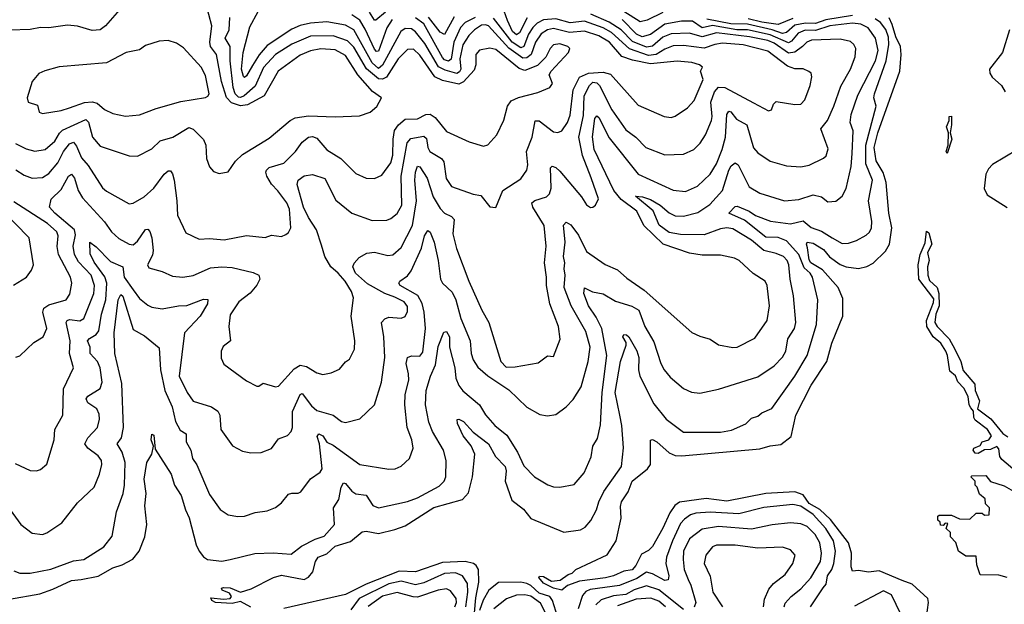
# Model space of a CAD drawing. Extents: x 1443846 to 1577407, y 839182 to 927291.
# Tile 341 of 535: x 1531784 to 1536562, y 874477 to 877315. Entities that reach past the tile are written whole.
import ezdxf

# ---------------------------------------------------------------- set-up
doc = ezdxf.new("R2010")
doc.units = 0

msp = doc.modelspace()

# ---------------------------------------------------------------- linework, layer by layer
at = {"layer": '0CON20XD'}
for points in [[(1532291.5, 877388.5), (1532200, 877285), (1532175, 877265.6), (1532135, 877262.9), (1532065, 877283.6), (1532015, 877287.5), (1531925, 877274.6), (1531885, 877277.3), (1531835, 877266.4), (1531736.3, 877263.7)], [(1533121, 876839), (1533185, 876847.5), (1533315, 876842.7), (1533432.6, 876847.4), (1533483.8, 876865), (1533516.8, 876893.2), (1533538.8, 876935), (1533496.1, 876966.1), (1533425, 877047.1), (1533365, 877141.1), (1533315, 877168.9), (1533245, 877173.2), (1533195, 877163.5), (1533145, 877142.9), (1533038.4, 877065), (1532970.7, 876945), (1532889.2, 876900.8), (1532855, 876896.8), (1532811.2, 876911.2), (1532787.5, 876937.5), (1532763.7, 877015), (1532739, 877145), (1532710.5, 877185), (1532706, 877206), (1532716.1, 877285), (1532687.5, 877395)], [(1532335, 876003.6), (1532365, 875961.8), (1532405, 875929.6), (1532425, 875919.3), (1532475, 875911.2), (1532555, 875925.9), (1532595, 875927.2), (1532675, 875958.2), (1532696.9, 875956.9), (1532694.6, 875935), (1532660.3, 875875), (1532584.1, 875795), (1532557.6, 875585), (1532596.2, 875505), (1532625, 875463.1), (1532715, 875435.6), (1532745.8, 875415), (1532754.3, 875395), (1532760, 875325), (1532816.2, 875246.2), (1532865, 875220.5), (1532905, 875211.9), (1532955, 875213.3), (1533005, 875233.1), (1533040.5, 875279.5), (1533084, 875296), (1533101.8, 875315), (1533107.5, 875335), (1533107.8, 875412.3), (1533144.2, 875495), (1533155, 875499.6), (1533200, 875440), (1533225, 875417.1), (1533304.3, 875394.3), (1533345, 875364.4), (1533365, 875358.9), (1533435, 875377.1), (1533505.6, 875445), (1533539.5, 875555), (1533555.9, 875675), (1533551.3, 875775), (1533538.9, 875845), (1533555, 875863.3), (1533575, 875870.4), (1533635, 875865.6), (1533655, 875874.3), (1533665, 875897.5), (1533665, 875922.5), (1533648.9, 875945), (1533605, 875968.3), (1533555, 875984.8), (1533472.2, 876032.2), (1533414, 876085), (1533401, 876115), (1533406.8, 876133.2), (1533430.4, 876159.6), (1533467.9, 876182.1), (1533505, 876186.7), (1533570.6, 876170.6), (1533595, 876172.7), (1533635, 876209.2), (1533690.2, 876315), (1533709.3, 876435), (1533701.5, 876535), (1533704, 876575), (1533715, 876602.9), (1533725, 876600.5), (1533761.7, 876545), (1533789.8, 876455), (1533825, 876397.9), (1533845, 876375.4), (1533878.6, 876358.6), (1533892, 876345), (1533885.5, 876275), (1533904.2, 876204.2), (1533962.8, 876045), (1534026.4, 875905), (1534060.6, 875845), (1534118.1, 875655), (1534145, 875628.1), (1534188.9, 875628.9), (1534300.5, 875649.5), (1534345, 875683.1), (1534375, 875680), (1534406.8, 875763.2), (1534398.8, 875825), (1534356.4, 875935), (1534340.2, 876025), (1534340.8, 876065), (1534330, 876135), (1534338.6, 876215), (1534328.6, 876315), (1534273.8, 876405), (1534269.1, 876425), (1534283.5, 876436.5), (1534340.6, 876455), (1534355, 876469.4), (1534362.6, 876497.4), (1534360.4, 876595), (1534367.1, 876602.9), (1534385, 876596.9), (1534405, 876580), (1534510.4, 876455), (1534535, 876415.8), (1534553.4, 876403.4), (1534565, 876404.2), (1534577.5, 876415), (1534592, 876445), (1534556.3, 876546.3), (1534515.7, 876655.7), (1534497.3, 876745), (1534519.7, 876850.3), (1534523.8, 876945), (1534549.3, 876995), (1534565, 877011.2), (1534585, 877008.2), (1534597.2, 876995), (1534657.2, 876877.2), (1534725, 876780.8), (1534773.7, 876743.7), (1534822.9, 876695), (1534915, 876658), (1535005, 876661.2), (1535055, 876684.6), (1535086.4, 876715), (1535111.2, 876755), (1535140.4, 876825), (1535144.7, 876845.3), (1535137.3, 876915), (1535155, 876964.6), (1535175, 876987.4), (1535205, 876984.8), (1535345, 876911.8), (1535417.6, 876872.4), (1535432.5, 876877.5), (1535442.5, 876905), (1535455, 876917.5), (1535545, 876903.5), (1535574.6, 876905.4), (1535594.5, 876925), (1535619.5, 876995), (1535628.1, 877038.1), (1535624.4, 877054.4), (1535613.7, 877063.7), (1535586, 877076), (1535545, 877075.9), (1535509.1, 877089.1), (1535415, 877162.2), (1535295, 877192.9), (1535195, 877200.9), (1535157.1, 877195), (1535105, 877176.3), (1535005, 877189.6), (1534955, 877188.5), (1534915, 877172.2), (1534872.8, 877145), (1534835, 877140.5), (1534743.3, 877173.3), (1534655, 877252.8), (1534614.5, 877274.5), (1534525, 877307.9), (1534455, 877299.4), (1534385, 877318.6), (1534325, 877313.6), (1534295, 877297.3), (1534273.5, 877276.5), (1534252.8, 877245), (1534229.5, 877185), (1534215, 877178.4), (1534173.6, 877205), (1534082.8, 877322.8)], [(1533036, 876484), (1533006.2, 876516.2), (1532983.3, 876555), (1532977.7, 876575), (1532981.2, 876585), (1532995, 876597.5), (1533065, 876617.5), (1533122.8, 876675), (1533155, 876720.8), (1533185, 876744), (1533205, 876746.9), (1533225, 876738.9), (1533275, 876682.5), (1533341.4, 876641.4), (1533415, 876568.1), (1533465, 876545.6), (1533505, 876543.1), (1533540.5, 876559.5), (1533585, 876620.5), (1533595, 876656.7), (1533595.9, 876735), (1533603.2, 876776.8), (1533621.6, 876805), (1533655, 876831.1), (1533715, 876833.3), (1533755, 876854.8), (1533775.5, 876855.5), (1533800.6, 876840.6), (1533855, 876772.7), (1533965, 876721.9), (1534035, 876700.6), (1534055, 876707.1), (1534098.6, 876755), (1534133.8, 876826.2), (1534150.5, 876895), (1534169.3, 876920.7), (1534205, 876937.7), (1534298, 876962), (1534355.8, 876985), (1534369.2, 877005), (1534353.2, 877046.8), (1534362.9, 877065), (1534446.7, 877155), (1534452.9, 877175), (1534444.2, 877185), (1534405, 877197.6), (1534375, 877193.1), (1534357.5, 877175), (1534337.1, 877132.9), (1534297.3, 877092.7), (1534235, 877068.1), (1534207.5, 877077.5), (1534095, 877169.6), (1534065, 877176.2), (1534015, 877166.2), (1533997.6, 877145), (1533996.7, 877095), (1533989.7, 877070.3), (1533937.5, 877012.5), (1533915, 877001.2), (1533835, 877018.9), (1533797.6, 877037.6), (1533725, 877143.2), (1533695, 877171.6), (1533665, 877170.5), (1533619.8, 877125), (1533564, 877036), (1533545, 877025.8), (1533525, 877027.6), (1533466.8, 877076.8), (1533405, 877180.9), (1533375, 877212.7), (1533305, 877236.8), (1533195, 877234.8), (1533105, 877196.2), (1533024.9, 877145.1), (1532966.6, 877083.4), (1532927.2, 876992.8), (1532873.7, 876945), (1532855, 876936.6), (1532845, 876938.5), (1532830.2, 876955), (1532820.2, 876985), (1532805.1, 877115), (1532805.6, 877185), (1532781.2, 877225), (1532801, 877265), (1532803.6, 877325)], [(1533249.1, 876220.9), (1533223.8, 876295), (1533184.9, 876354.9), (1533161.6, 876405), (1533129.6, 876515), (1533134.6, 876535), (1533165, 876557.1), (1533205, 876562.9), (1533264.2, 876544.2), (1533318.7, 876438.7), (1533395, 876375.3), (1533495, 876340.4), (1533565, 876341.1), (1533585, 876348.9), (1533615, 876374.4), (1533638.4, 876415), (1533635.5, 876555), (1533663.4, 876716.5), (1533682.4, 876737.6), (1533745, 876750), (1533757.9, 876737.9), (1533764.7, 876695), (1533774.7, 876675), (1533830.3, 876640.3), (1533842.6, 876625), (1533853.6, 876543.6), (1533879.4, 876505), (1533985, 876468.5), (1534021.7, 876461.7), (1534065, 876406.7), (1534095, 876402.5), (1534128.1, 876485), (1534215, 876542.2), (1534245.6, 876585), (1534249.1, 876610.9), (1534243.6, 876675), (1534270.9, 876745), (1534285, 876824.4), (1534305, 876823.8), (1534375, 876770), (1534395, 876766.7), (1534415, 876774.4), (1534442.2, 876815), (1534455, 876850.8), (1534469.3, 876975), (1534500.4, 877035), (1534544.8, 877055.2), (1534615, 877060.7), (1534650.8, 877050.8), (1534785, 876899.1), (1534911.2, 876845), (1534945, 876840), (1534965, 876845.6), (1535025, 876886.9), (1535057.5, 876922.5), (1535100.8, 877025), (1535088, 877065), (1535096.7, 877085), (1535083.3, 877095), (1535045, 877106.6), (1534975, 877112.9), (1534845, 877099.8), (1534757.4, 877117.4), (1534706.6, 877136.5), (1534646, 877205), (1534595, 877236.4), (1534525, 877259), (1534452.4, 877252.4), (1534375, 877271.4), (1534344.7, 877265.3), (1534315, 877245.6), (1534287.1, 877205), (1534265.5, 877145), (1534245, 877130), (1534225, 877127.4), (1534157.2, 877177.2), (1534058.7, 877285), (1534045, 877290), (1534025, 877287.3), (1533991.1, 877265), (1533962.8, 877237.2), (1533935, 877192.5), (1533920.1, 877125), (1533925.1, 877074.9), (1533918.7, 877061.3), (1533905, 877054.1), (1533849, 877069), (1533815.9, 877085.9), (1533749.1, 877199.1), (1533705, 877255.9), (1533685, 877270.8), (1533655, 877271.4), (1533633, 877257), (1533545, 877094.3), (1533525, 877078.3), (1533493.9, 877105), (1533405, 877265.6), (1533365, 877288.2), (1533275, 877304), (1533195, 877298), (1533145, 877285.7), (1533105, 877268.1), (1532985, 877188.6), (1532945.8, 877144.2), (1532912.9, 877092.9), (1532885, 877041.8), (1532875, 877034.7), (1532869.7, 877039.7), (1532859.6, 877075), (1532868.3, 877155), (1532900.1, 877279.9), (1532941.2, 877355)], [(1533590.7, 877315), (1533566, 877275), (1533525, 877162.2), (1533515, 877160.5), (1533505, 877170.8), (1533460.8, 877269.2), (1533435, 877312.1), (1533395, 877338.8)], [(1533559.5, 877350.5), (1533511.7, 877311.7), (1533505, 877312.7), (1533481.1, 877351.1)], [(1533993.6, 877325), (1533945, 877300.4), (1533922.6, 877277.4), (1533890.5, 877205), (1533876.9, 877123.1), (1533865, 877113), (1533845, 877120.3), (1533835, 877131.2), (1533745, 877294.8), (1533705, 877323.9)], [(1533892, 877328), (1533845, 877243.5), (1533825, 877254.2), (1533767.2, 877327.2)], [(1534055.8, 875585.8), (1534157.3, 875517.3), (1534245, 875434.2), (1534307.9, 875397.9), (1534345, 875391.4), (1534385, 875398.6), (1534435.4, 875434.6), (1534469.8, 875470.2), (1534507.7, 875532.3), (1534541.9, 875655), (1534552.5, 875725), (1534531.1, 875801.1), (1534459.5, 875925), (1534425.6, 876015), (1534431.1, 876075), (1534426.2, 876105), (1534430, 876135), (1534423, 876165), (1534431.4, 876235), (1534422.4, 876317.6), (1534435, 876331.1), (1534458.2, 876318.2), (1534495, 876269.4), (1534535, 876189.5), (1534625, 876126.2), (1534685, 876099.7), (1534729.8, 876059.8), (1534815, 876001.5), (1535045, 875796.8), (1535085, 875777.8), (1535134.5, 875764.5), (1535175, 875736.9), (1535245, 875722.7), (1535265.6, 875724.4), (1535351.5, 875768.5), (1535411.5, 875855), (1535422.5, 875925), (1535410.5, 876025), (1535401.1, 876045), (1535343.3, 876083.3), (1535275.6, 876145), (1535252.9, 876157.1), (1535185, 876171.8), (1535095, 876172.1), (1535035, 876182.1), (1534906.4, 876225), (1534811.8, 876315), (1534778.1, 876385), (1534702.2, 876442.2), (1534666.8, 876485), (1534571, 876685), (1534563.9, 876746.1), (1534575.4, 876835), (1534585, 876847.9), (1534595, 876840), (1534645, 876741.6), (1534784.6, 876565), (1534955, 876486.9), (1535015, 876480), (1535073.7, 876506.3), (1535135, 876565.6), (1535165, 876615.4), (1535192, 876685), (1535209.3, 876745), (1535215.8, 876854.2), (1535225, 876870.9), (1535235, 876868.2), (1535261.7, 876831.7), (1535312.5, 876805), (1535345, 876692.2), (1535365, 876668.5), (1535425, 876628.5), (1535505, 876605.6), (1535575, 876600.5), (1535615, 876608.5), (1535685, 876642.2), (1535696.6, 876653.4), (1535707.2, 876687.2), (1535671.8, 876785), (1535703.2, 876825), (1535735.2, 876894.8), (1535768.6, 876991.4), (1535815.2, 877074.8), (1535837.5, 877135), (1535841.2, 877175), (1535831.5, 877195), (1535815, 877208.8), (1535765, 877220), (1535626.2, 877215), (1535604, 877206), (1535582.5, 877185), (1535545, 877157.6), (1535515, 877152.8), (1535445, 877200.7), (1535415, 877213.7), (1535325, 877231.5), (1535165, 877251.3), (1535095, 877231.7), (1535035, 877250), (1534945, 877245.9), (1534905, 877229.5), (1534855, 877185.7), (1534825, 877181.2), (1534758.1, 877208.1), (1534703.3, 877265), (1534645, 877302.2), (1534555, 877341.2)], [(1534246.8, 877323.2), (1534209.5, 877250.5), (1534195, 877240.6), (1534175, 877258), (1534150.3, 877310.3), (1534135.6, 877355.6)], [(1536184.8, 874414.8), (1536194.4, 874485), (1536190.5, 874505), (1536114.2, 874574.2), (1536067, 874593), (1535955, 874638.9), (1535902.9, 874632.9), (1535855, 874640.8), (1535825, 874637.5), (1535818.2, 874658.2), (1535821, 874725), (1535805.4, 874775.4), (1535718.7, 874888.7), (1535666.9, 874936.9), (1535615, 874966.8), (1535585, 875008.3), (1535545, 875022.9), (1535405, 875014.3), (1535215, 874978), (1535115, 874989.9), (1534985, 874972.9), (1534963.2, 874956.8), (1534939.1, 874920.9), (1534905, 874845.7), (1534855, 874757.1), (1534835, 874737.5), (1534800.6, 874719.4), (1534788, 874695), (1534774.2, 874665), (1534755.2, 874644.8), (1534715, 874637.1), (1534665.7, 874615), (1534626.2, 874605), (1534500.1, 874589.9), (1534442.3, 874567.7), (1534415, 874546.1), (1534373.6, 874555), (1534325, 874579.1), (1534302.3, 874607.7), (1534306.4, 874613.6), (1534325, 874611.8), (1534365, 874589.6), (1534405.8, 874594.2), (1534445, 874621.2), (1534465, 874627.5), (1534482.5, 874645), (1534635, 874716.2), (1534677.8, 874785), (1534703.2, 874895), (1534699.2, 874950.8), (1534705, 874974.4), (1534736.8, 875023.2), (1534756, 875075), (1534830.5, 875135), (1534844.4, 875155), (1534845, 875273.8), (1534855, 875276.5), (1534875, 875266.2), (1534935, 875211.8), (1534965, 875198.6), (1534997, 875197), (1535375, 875230.8), (1535425, 875246.7), (1535477.7, 875252.3), (1535528, 875292), (1535550, 875395), (1535625, 875540.9), (1535701.2, 875655), (1535725.3, 875745), (1535777.5, 875875), (1535778.8, 875961.2), (1535756.4, 876015), (1535679.8, 876099.8), (1535622.5, 876135), (1535615, 876148.6), (1535607.6, 876207.6), (1535601.9, 876225), (1535605.9, 876234.1), (1535635, 876229.4), (1535685, 876199.7), (1535714.3, 876164.3), (1535765.8, 876125.8), (1535795, 876114.5), (1535855, 876107.6), (1535894.1, 876115.9), (1535925, 876132.2), (1535985, 876190.5), (1536004.8, 876225.2), (1536015.5, 876305), (1536001.3, 876375), (1535988.3, 876525), (1535973.6, 876573.6), (1535939.4, 876629.4), (1535930.8, 876695), (1535948.5, 876765), (1536054.1, 877065), (1536060.8, 877145), (1536057.8, 877185), (1536035, 877231.2), (1536018, 877292), (1536003.7, 877323.6)], [(1535823.4, 876665), (1535828.8, 876775), (1535813.6, 876815), (1535818.6, 876855), (1535851.4, 876948.6), (1535936.6, 877115), (1535949.4, 877165), (1535936.6, 877225), (1535902, 877275), (1535865, 877293.1), (1535825, 877298), (1535715.5, 877284.5), (1535645, 877261.9), (1535595, 877263.2), (1535561.2, 877248.8), (1535529.7, 877210.2), (1535515, 877202.4), (1535425, 877241.3), (1535315, 877265.4), (1535263.8, 877266.2), (1535145, 877285.9), (1535095.5, 877275.6), (1535048, 877308), (1534995, 877306.8), (1534915, 877292.6), (1534845, 877242.2), (1534805, 877230.7), (1534776.7, 877245), (1534706.9, 877315)], [(1534905, 877350.3), (1534828.1, 877311.9), (1534795, 877304), (1534715, 877353.8)], [(1535825, 877334.5), (1535695, 877313.7), (1535645, 877295.4), (1535597.2, 877297.2), (1535545, 877288.4), (1535505, 877252.9), (1535485, 877248.1), (1535435, 877265.5), (1535315, 877292.9), (1535235, 877294.8), (1535117.8, 877317.8)], [(1535545.5, 875584.5), (1535605.8, 875685), (1535650.2, 875835), (1535656.7, 875955), (1535631.8, 876065), (1535619.7, 876085), (1535590.5, 876110.5), (1535564.6, 876175), (1535505, 876240.8), (1535465, 876256.6), (1535405, 876259.6), (1535301, 876341), (1535224.3, 876375), (1535255, 876407.1), (1535265, 876410), (1535324.4, 876385), (1535354, 876364), (1535427.3, 876337.3), (1535525, 876323.4), (1535585, 876338.2), (1535625, 876305.3), (1535675, 876288.4), (1535727.1, 876255), (1535775, 876227.9), (1535805, 876230.4), (1535845, 876243.1), (1535891.8, 876268.2), (1535907.5, 876282.5), (1535916.6, 876305), (1535919.1, 876335), (1535902.8, 876435), (1535921.6, 876535), (1535890.4, 876615), (1535889.6, 876705), (1535939.7, 876895), (1535928.8, 876935), (1535931.9, 876955), (1535988.8, 877115), (1536001, 877195), (1535999.4, 877229.4), (1535987.7, 877267.7), (1535961.2, 877301.2), (1535935, 877319.5)], [(1535535, 877320.3), (1535465, 877291.7), (1535385, 877301.9), (1535318.1, 877318.1)], [(1536587.1, 877265), (1536552.9, 877155), (1536490.3, 877075), (1536492, 877055), (1536503.3, 877035), (1536548.4, 876995), (1536565.9, 876965)], [(1532296.6, 876846.6), (1532365, 876853.3), (1532446.1, 876883.9), (1532565, 876916.9), (1532685, 876937.1), (1532696.8, 876943.2), (1532702.5, 876955), (1532685, 877044), (1532663.8, 877085), (1532578.8, 877178.8), (1532545, 877201.4), (1532505, 877214.3), (1532460.3, 877209.7), (1532395, 877190), (1532365, 877168.6), (1532301.2, 877155), (1532205, 877105.4), (1531975, 877085.6), (1531905, 877067.1), (1531876.4, 877053.6), (1531844.3, 877015), (1531820.6, 876935), (1531824.3, 876914.3), (1531869.7, 876899.7), (1531878.8, 876865), (1531895, 876859.4), (1531985, 876873.2), (1532025, 876886.9), (1532097.7, 876912.3), (1532135, 876916.7), (1532159, 876909), (1532195, 876878.5), (1532235, 876859.1), (1532296.6, 876846.6)], [(1531763, 876713), (1531815, 876688.2), (1531856.9, 876676.9), (1531907.1, 876685), (1531955, 876724.7), (1531976.2, 876763.8), (1531991.4, 876778.6), (1532105, 876830), (1532117, 876817), (1532137.6, 876745), (1532175, 876700.9), (1532315, 876653.3), (1532355, 876651.9), (1532425, 876687.5), (1532465, 876725.9), (1532527.1, 876745), (1532605, 876791.8), (1532625, 876782.7), (1532675, 876732.9), (1532687.1, 876705), (1532690.7, 876640.7), (1532705, 876600), (1532725, 876578), (1532751.7, 876568.3), (1532795, 876576.2), (1532831.4, 876628.6), (1532865, 876660.8), (1532995, 876740), (1533095.5, 876825), (1533121, 876839)], [(1536285, 876664.4), (1536279.2, 876675), (1536289.2, 876705), (1536290.6, 876765), (1536280.7, 876795), (1536293.5, 876825), (1536294.6, 876845), (1536305, 876847.1), (1536306.3, 876805), (1536298.5, 876765), (1536308, 876735), (1536285, 876664.4)], [(1531765, 876586.2), (1531805, 876559.7), (1531845, 876545.7), (1531895, 876548.3), (1531925, 876567.8), (1531969.6, 876620.4), (1531996.7, 876675), (1532025, 876711.8), (1532045, 876720), (1532059.8, 876700.2), (1532083.9, 876643.9), (1532116.5, 876606.5), (1532185, 876499.2), (1532205, 876481.9), (1532315, 876420.5), (1532335, 876423.6), (1532387.7, 876455), (1532435, 876497.1), (1532485, 876564.5), (1532505, 876580.6), (1532515, 876580.8), (1532525, 876566.2), (1532532.8, 876535), (1532546.9, 876435), (1532549.5, 876365), (1532589.3, 876279.3), (1532655, 876250), (1532705, 876252.3), (1532775.4, 876245.4), (1532885, 876266.4), (1532975, 876258.1), (1533005, 876268), (1533055, 876262.9), (1533075, 876271.2), (1533087.9, 876282.1), (1533099.4, 876305), (1533092.5, 876395), (1533080.3, 876425), (1533036, 876484)], [(1531735, 874501.2), (1531881.8, 874528.2), (1531945, 874550), (1532035, 874592.5), (1532082.8, 874597.2), (1532165, 874613.9), (1532235, 874653.1), (1532280.8, 874669.2), (1532333.5, 874696.5), (1532363.1, 874735), (1532391.5, 874805), (1532400.4, 874865), (1532391.8, 874955), (1532398.2, 875015), (1532388.4, 875085), (1532401.5, 875165), (1532425.7, 875205), (1532433.8, 875245), (1532421.2, 875275), (1532425, 875302.5), (1532435, 875297.5), (1532440.5, 875230.5), (1532519, 875109), (1532534.7, 875054.7), (1532567.1, 875005), (1532587.7, 874935), (1532606.2, 874896.2), (1532640.3, 874765), (1532654.8, 874734.8), (1532675, 874706.9), (1532695, 874693.8), (1532765, 874686.7), (1532805.8, 874694.2), (1532925, 874723.1), (1533014, 874726), (1533100.5, 874719.5), (1533151.6, 874758.4), (1533217.2, 874792.8), (1533261.7, 874808.3), (1533312.2, 874865), (1533305.8, 874945), (1533332.1, 874985), (1533344.4, 875045.6), (1533355, 875065.7), (1533365, 875063.6), (1533395, 875026.8), (1533415, 875013.8), (1533465.9, 875005.9), (1533496.9, 874956.9), (1533525, 874945.5), (1533665, 874976.6), (1533715, 874993.4), (1533819, 875051), (1533843.6, 875075), (1533851.5, 875095), (1533854.1, 875175), (1533841.2, 875225), (1533787.4, 875315), (1533769.2, 875360.8), (1533752.5, 875445), (1533756.7, 875515), (1533777.5, 875585), (1533801.5, 875638.5), (1533815, 875728.6), (1533841.9, 875798.1), (1533855, 875801.4), (1533869.1, 875775), (1533870.3, 875725), (1533895.2, 875625), (1533900.4, 875575), (1533915, 875539.1), (1533935, 875513.2), (1534015.4, 875445), (1534045, 875396.4), (1534090, 875345), (1534147.8, 875297.8), (1534199.6, 875215), (1534229.8, 875149.8), (1534282.5, 875095), (1534346.6, 875056.6), (1534375, 875047.1), (1534405, 875045.7), (1534475, 875057.8), (1534523.3, 875115), (1534557.6, 875192.4), (1534565.4, 875245), (1534587.7, 875282.3), (1534602.3, 875347.7), (1534610.2, 875505), (1534633.8, 875685), (1534609.2, 875815), (1534581.3, 875871.3), (1534544.8, 875925), (1534521.2, 875985), (1534525, 876013.8), (1534563.2, 875993.2), (1534615, 875984.2), (1534675, 875948.2), (1534755, 875923.6), (1534788.1, 875905), (1534818.2, 875825), (1534860.8, 875750.8), (1534895.3, 875645.3), (1534911.5, 875615), (1534940.2, 875580.2), (1535005, 875524.3), (1535044, 875506), (1535085, 875502.5), (1535175, 875520.6), (1535365, 875581.1), (1535445, 875633.8), (1535485, 875676.7), (1535501.8, 875705), (1535510.9, 875765), (1535543.2, 875815), (1535550, 875845), (1535539.2, 875975), (1535522.2, 876055), (1535516.2, 876125), (1535508.8, 876145), (1535489.6, 876165), (1535455, 876180.2), (1535394.2, 876194.2), (1535335, 876244.2), (1535245, 876300), (1535215, 876304), (1535185, 876299.8), (1535105, 876270.7), (1534991.2, 876271.2), (1534935, 876280.9), (1534887.4, 876317.4), (1534857.4, 876387.4), (1534772.1, 876457.9), (1534805.4, 876454.6), (1534845, 876441.3), (1534891.4, 876415), (1534935, 876376.9), (1534965, 876362.1), (1535005, 876360.8), (1535075, 876378.1), (1535132.9, 876417.1), (1535194.7, 876485), (1535225, 876584.5), (1535236.8, 876605), (1535255, 876620.5), (1535270.3, 876610.3), (1535324.1, 876504.1), (1535375, 876473.2), (1535495, 876434.6), (1535565, 876441.9), (1535635, 876464.7), (1535674.1, 876454.1), (1535705, 876431.1), (1535745, 876434.4), (1535775, 876457.8), (1535794.5, 876495), (1535818.4, 876601.6), (1535823.4, 876665)], [(1536625, 876683.2), (1536505, 876612.2), (1536485, 876590.9), (1536471.5, 876565), (1536464.4, 876495), (1536477.9, 876465), (1536575, 876403.2)], [(1531761.1, 875161.1), (1531835, 875125.8), (1531865, 875124.2), (1531885, 875132), (1531915, 875157.5), (1531951.2, 875275), (1531954.3, 875325), (1531992.9, 875395), (1531997, 875523), (1532045.6, 875625), (1532025.2, 875695), (1532029, 875755), (1532009.2, 875845), (1532013.8, 875855), (1532025, 875859), (1532075, 875852.6), (1532095, 875864.5), (1532143.2, 875985), (1532146.2, 876025), (1532130.4, 876075), (1532069.8, 876139.8), (1532049.5, 876175), (1532042.6, 876215), (1532055, 876270), (1532049.7, 876295), (1531953.6, 876375), (1531927.6, 876405), (1531936.9, 876443.1), (1531985, 876489.6), (1532021, 876555), (1532035, 876564.6), (1532050.3, 876545), (1532068, 876485), (1532089.3, 876449.3), (1532195, 876333.1), (1532229.6, 876285), (1532265, 876253.1), (1532315, 876224.5), (1532335, 876222.3), (1532355, 876239.5), (1532395, 876296.9), (1532405, 876297.1), (1532415, 876287.1), (1532424.8, 876255), (1532431.1, 876195), (1532427.8, 876172.2), (1532403.3, 876125), (1532410.8, 876110.8), (1532475, 876092.9), (1532525, 876068.9), (1532575, 876065.5), (1532625, 876072.9), (1532710.5, 876109.5), (1532765, 876115.2), (1532815, 876112.4), (1532916.9, 876086.9), (1532944, 876075), (1532949.5, 876055), (1532935, 876025.7), (1532902.6, 875987.4), (1532847.5, 875945), (1532805, 875882.5), (1532799.4, 875825), (1532806.2, 875755), (1532771.2, 875728.8), (1532761.5, 875705), (1532761.7, 875671.7), (1532775, 875642.5), (1532885, 875562), (1532935, 875535.8), (1532945, 875536), (1532965, 875550.6), (1533025, 875533.1), (1533040, 875535), (1533115, 875620), (1533145, 875637.2), (1533175, 875631.8), (1533225, 875600), (1533255, 875593.1), (1533295, 875600.6), (1533335, 875618.1), (1533365, 875654.3), (1533385, 875667.1), (1533408.8, 875715), (1533410.9, 875755), (1533393.1, 875875), (1533403.3, 875965), (1533394.5, 875995), (1533362.7, 876045), (1533329.6, 876085), (1533293.5, 876115), (1533265.3, 876165), (1533249.1, 876220.9)], [(1531765, 875676.7), (1531785, 875683.3), (1531852.6, 875747.4), (1531897.1, 875775), (1531915.4, 875815), (1531895.8, 875895), (1531901.1, 875915), (1531925, 875930.8), (1532008.9, 875955), (1532027, 875983), (1532036.9, 876035), (1532030, 876065), (1531972.5, 876175), (1531966.2, 876213.8), (1531969.7, 876265), (1531964.1, 876285), (1531918.8, 876325), (1531755, 876430.8)], [(1531753.4, 876026.6), (1531816, 876065), (1531841.1, 876098.9), (1531850.5, 876125), (1531829.6, 876255), (1531694.3, 876394.3)], [(1531755, 874639.1), (1531785, 874628), (1531835, 874628.6), (1531935, 874646.8), (1532045, 874687.8), (1532095, 874694), (1532191.4, 874755), (1532233, 874807), (1532252.9, 874925), (1532285.2, 875014.8), (1532292.5, 875055), (1532296.2, 875165), (1532281.1, 875215), (1532257.3, 875255), (1532277.3, 875285), (1532287.9, 875335), (1532279, 875549), (1532246.2, 875695), (1532242.8, 875795), (1532262.3, 875955), (1532275, 875981.4), (1532285, 875972.7), (1532335, 875810), (1532389.8, 875779.8), (1532461.3, 875721.3), (1532467.5, 875615), (1532488.6, 875515), (1532524, 875435), (1532540, 875365), (1532562, 875322), (1532591.4, 875305), (1532591.5, 875265), (1532614.6, 875225), (1532622.4, 875185), (1532643.9, 875153.9), (1532705, 875010), (1532756.7, 874936.7), (1532795, 874911.4), (1532842.4, 874902.4), (1532875, 874904.4), (1532927.2, 874922.8), (1532985, 874930.6), (1533025, 874947.1), (1533055, 874970), (1533088.9, 875011.1), (1533105, 875016.9), (1533135, 875015.8), (1533147.4, 875022.6), (1533194.6, 875085.4), (1533241.1, 875118.9), (1533250.9, 875135), (1533238, 875255), (1533228, 875292), (1533235, 875304.4), (1533254.4, 875295), (1533274.3, 875264.3), (1533305, 875249.2), (1533435, 875155.5), (1533575, 875132.5), (1533605.7, 875134.3), (1533635, 875148), (1533675.4, 875184.6), (1533693.3, 875235), (1533686.4, 875275), (1533663.9, 875335), (1533652.9, 875445), (1533654.8, 875495), (1533672.2, 875565), (1533670.2, 875595), (1533660, 875645), (1533665, 875674.4), (1533685, 875682.8), (1533725, 875681.2), (1533739.5, 875700.5), (1533752.7, 875815), (1533745.8, 875895), (1533736.5, 875936.5), (1533716, 875976), (1533630.4, 876025), (1533623.6, 876035), (1533627.8, 876045), (1533665, 876070.9), (1533683.9, 876095), (1533734.3, 876205.7), (1533748.5, 876265), (1533765, 876291.2), (1533775, 876283.8), (1533795, 876234), (1533815.2, 876145), (1533825.7, 876055), (1533835.9, 876035.9), (1533882.1, 875992.1), (1533901, 875955), (1533924.2, 875864.2), (1533969.5, 875755), (1533974.7, 875694.7), (1533983.7, 875663.7), (1534007.6, 875627.6), (1534055.8, 875585.8)], [(1536625, 875116.2), (1536549.5, 875179.5), (1536540.6, 875195), (1536535, 875231.2), (1536525, 875242.9), (1536495, 875228), (1536465, 875226.9), (1536435, 875209.2), (1536421.1, 875211.1), (1536410.8, 875225), (1536414, 875235), (1536445, 875248), (1536453.9, 875266.1), (1536487.5, 875275), (1536499.6, 875295), (1536480.4, 875325), (1536420, 875370), (1536413.8, 875383.8), (1536413.1, 875415), (1536399.8, 875429.8), (1536390.9, 875445), (1536387.1, 875485), (1536365.6, 875525.6), (1536336.7, 875556.7), (1536325, 875585.6), (1536298.2, 875608.2), (1536286.4, 875685), (1536277.7, 875705), (1536253.4, 875745), (1536217.3, 875775), (1536186.4, 875825), (1536184.8, 875855.2), (1536218.3, 875941.7), (1536219.4, 875959.4), (1536146.5, 876055), (1536143.1, 876125), (1536153.9, 876175), (1536178.3, 876231.7), (1536185, 876287.5), (1536195, 876280), (1536209.7, 876225), (1536189.3, 876185), (1536197.8, 876145), (1536188.8, 876115), (1536190, 876075), (1536198.7, 876048.7), (1536235.5, 876015), (1536244, 875985), (1536246.1, 875925), (1536229.5, 875885), (1536225.3, 875845), (1536235.4, 875825), (1536293.5, 875765), (1536322.5, 875715), (1536351.3, 875655), (1536362.2, 875612.2), (1536418.8, 875545), (1536421.2, 875515), (1536440.7, 875465), (1536432, 875425), (1536497.2, 875377.2), (1536555, 875305.6), (1536579.5, 875289.5)], [(1531738.1, 874935), (1531788.6, 874865), (1531845, 874821.9), (1531895, 874815.7), (1531915, 874823.1), (1531987.8, 874872.2), (1532065, 874969.4), (1532145, 875045.7), (1532171.3, 875108.7), (1532183.1, 875155), (1532180.4, 875175), (1532165, 875198.2), (1532114.5, 875235), (1532100.4, 875255), (1532113.9, 875285), (1532161.5, 875335), (1532170.7, 875375), (1532169.1, 875399.1), (1532158.8, 875425), (1532115, 875455.3), (1532107.1, 875475), (1532115, 875486.5), (1532174.5, 875525), (1532184.7, 875555), (1532174.7, 875625), (1532160.8, 875655), (1532125.2, 875695), (1532125.3, 875725), (1532113, 875755), (1532122.3, 875767.7), (1532155, 875786.9), (1532167.7, 875805), (1532180, 875885), (1532201.5, 875955), (1532205.9, 876035), (1532196.6, 876066.6), (1532145, 876137.7), (1532125, 876178.9), (1532124.2, 876235), (1532155, 876212.2), (1532225, 876140.5), (1532284.2, 876115), (1532291, 876065), (1532335, 876003.6)], [(1532905, 874463.5), (1532855, 874490.5), (1532815, 874481.1), (1532734, 874485), (1532715.8, 874495), (1532711.4, 874508.6), (1532775, 874501.5), (1532804.5, 874505.5), (1532811.9, 874515), (1532801.2, 874531.2), (1532766, 874545), (1532763.3, 874555), (1532772.2, 874557.8), (1532805, 874557.5), (1532855, 874536.2), (1532907.7, 874552.3), (1533015, 874606.2), (1533055, 874618), (1533165, 874597.1), (1533185, 874608.9), (1533206, 874634), (1533219.3, 874685), (1533232.2, 874705), (1533275, 874721.6), (1533315, 874758.6), (1533388.4, 874781.6), (1533445, 874828.2), (1533465, 874831.6), (1533525, 874820.2), (1533605, 874839.4), (1533655, 874857.5), (1533793, 874947), (1533933.3, 874985), (1533961.3, 875018.7), (1533981.5, 875095), (1533991.8, 875205), (1533975, 875246.2), (1533935.5, 875295), (1533908.2, 875355), (1533906.2, 875373.8), (1533914.4, 875375.6), (1533936.7, 875365), (1533985, 875313.1), (1534059.5, 875255), (1534092.9, 875195), (1534140, 875145), (1534144.4, 875125), (1534139.7, 875075), (1534172.5, 874982.5), (1534228.6, 874938.6), (1534263.6, 874893.6), (1534425, 874827.5), (1534505, 874838.5), (1534528.3, 874851.7), (1534555, 874884.2), (1534583.5, 874935), (1534594, 874975), (1534619.2, 875025), (1534704.6, 875145), (1534713.1, 875236.9), (1534706.2, 875345), (1534695.8, 875395), (1534673.4, 875505), (1534700, 875655), (1534727.5, 875735), (1534727.3, 875747.3), (1534710, 875775), (1534715, 875786.5), (1534728, 875785), (1534739.2, 875775), (1534778, 875708), (1534788.8, 875675), (1534787.3, 875615), (1534792.9, 875585), (1534860.3, 875450.3), (1534921.2, 875375), (1535005, 875312.8), (1535185, 875313.1), (1535237.4, 875322.6), (1535307.4, 875352.6), (1535335, 875380.5), (1535365, 875389.4), (1535385, 875405.5), (1535433.5, 875426.5), (1535545.5, 875584.5)], [(1536575, 874607.5), (1536535, 874617.5), (1536445, 874620), (1536428.3, 874668.3), (1536425, 874710), (1536375, 874710), (1536340, 874735), (1536327, 874777), (1536300, 874805), (1536300, 874825), (1536280, 874845), (1536288.3, 874868.3), (1536275, 874870), (1536265, 874860), (1536251.7, 874861.7), (1536250, 874875), (1536240, 874885), (1536240, 874905), (1536245, 874910), (1536305, 874910), (1536345, 874892.5), (1536395, 874890), (1536425, 874920), (1536455, 874920), (1536465, 874910), (1536488.3, 874911.7), (1536490, 874945), (1536470, 874965), (1536468.3, 874988.3), (1536441.7, 875011.7), (1536430, 875045), (1536420, 875055), (1536420, 875075), (1536400, 875095), (1536405, 875100), (1536471.7, 875101.7), (1536495, 875072.5), (1536561.7, 875051.7), (1536675, 874987.5)], [(1535621.2, 874465), (1535683.6, 874556.4), (1535698.1, 874575), (1535704.3, 874615), (1535724.6, 874645.3), (1535734.5, 874675), (1535743, 874735), (1535732.5, 874785), (1535695.2, 874845), (1535635, 874912.8), (1535575, 874953.2), (1535535, 874961.3), (1535395, 874946.1), (1535274.2, 874915.8), (1535135, 874923.7), (1535065, 874918.5), (1535039.5, 874910.5), (1535009.6, 874890.4), (1534991.3, 874868.7), (1534951.4, 874785), (1534922, 874705), (1534919.8, 874675), (1534933.9, 874615), (1534930.8, 874595), (1534915, 874592.5), (1534855, 874624.9), (1534825, 874633.2), (1534778.7, 874601.3), (1534695, 874568.5), (1534551.9, 874548.1), (1534530.9, 874539.1), (1534515, 874520), (1534493.3, 874455)], [(1535493.9, 874465), (1535498.1, 874481.9), (1535527.8, 874515), (1535575, 874552.7), (1535622.5, 874605), (1535669.1, 874685), (1535674.8, 874725), (1535666.7, 874775), (1535644.2, 874815), (1535605, 874854.2), (1535575, 874866.7), (1535525, 874872.6), (1535435, 874863.1), (1535335, 874840.8), (1535175, 874853.9), (1535095, 874841.6), (1535034.1, 874795), (1535005.7, 874735), (1535002.8, 874695), (1535008.3, 874645), (1535027, 874597), (1535040.4, 874570.4), (1535064.7, 874485), (1535056.4, 874463.6)], [(1535393.6, 874465), (1535398.8, 874501.2), (1535419.4, 874550.6), (1535441.6, 874578.4), (1535498.9, 874621.1), (1535535.4, 874675), (1535546.4, 874715), (1535525, 874740.9), (1535485, 874753.9), (1535365, 874750), (1535255, 874764.3), (1535165.7, 874764.3), (1535145.5, 874755), (1535114, 874715), (1535104.8, 874674.8), (1535133.7, 874613.7), (1535146.7, 874535), (1535194.2, 874465)], [(1533990.4, 874435), (1533998, 874508), (1534012.6, 874585), (1534010.6, 874645), (1533999.4, 874665), (1533985.4, 874675), (1533945, 874684.1), (1533835, 874679.7), (1533705, 874633.7), (1533625, 874638.2), (1533465.6, 874574.4), (1533365, 874524.8), (1533065.8, 874455.8)], [(1533949, 874465), (1533959.2, 874535), (1533957.5, 874577.5), (1533933.2, 874615), (1533899.4, 874629.4), (1533845, 874627), (1533745, 874581.6), (1533705, 874570.7), (1533635, 874588.8), (1533575, 874576.7), (1533430.6, 874505), (1533390.1, 874449.9)], [(1533895.8, 874465), (1533903.8, 874485), (1533902.3, 874505), (1533875, 874542.2), (1533855, 874551.7), (1533815, 874546), (1533715, 874512.1), (1533692.5, 874512.5), (1533615, 874534.2), (1533545, 874516.7), (1533474.4, 874465.6)], [(1534426.2, 874313.8), (1534369.5, 874495), (1534356.6, 874515), (1534305, 874530.7), (1534265, 874568.1), (1534245, 874578.1), (1534215, 874583.9), (1534107.8, 874582.3), (1534061, 874545), (1534033.4, 874496.6), (1534015, 874447.1)], [(1535005, 874451.4), (1534885, 874547.3), (1534825, 874567.2), (1534765, 874547.3), (1534725, 874524.9), (1534665, 874517.5), (1534605, 874497.9), (1534580, 874475)], [(1534357.2, 874395), (1534311.6, 874481.6), (1534265, 874515.8), (1534235, 874523.5), (1534195, 874520.8), (1534146.8, 874503.2), (1534085.3, 874455)], [(1534917.2, 874465), (1534885, 874492.1), (1534847, 874507), (1534775, 874502.1), (1534685, 874470.1)], [(1536059.6, 874429.6), (1536015, 874523.1), (1535975, 874542.7), (1535835, 874467.5)]]:
    msp.add_lwpolyline(points, dxfattribs=at)

doc.saveas('drawing.dxf')
